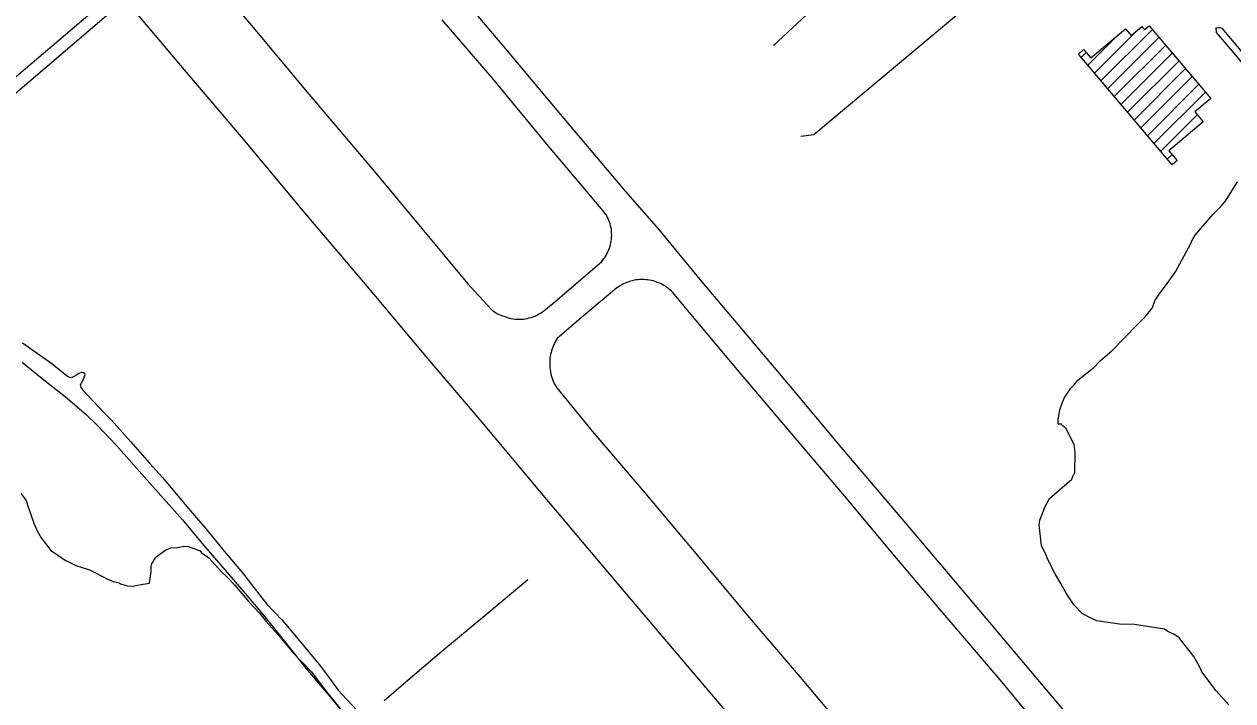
# Model space of a CAD drawing. Extents: x 3683613 to 3738215, y 469626 to 495384.
# Drawn here: x 3693268 to 3696220, y 481261 to 482916 of the extents above; entities that cross this region are included whole.
import ezdxf

# ---------------------------------------------------------------- set-up
doc = ezdxf.new("R2010")
doc.units = 0
for name, color, linetype in [('V-BLDG-OTLN', 7, 'Continuous'), ('V-GRID-MAJR', 7, 'Continuous'), ('V-ROAD-CNTR', 7, 'Continuous'), ('V-RUNW-EDGE', 7, 'Continuous'), ('V-SITE-VEGE', 7, 'Continuous'), ('V-TOPO-SHOR', 7, 'Continuous')]:
    doc.layers.add(name, color=color, linetype=linetype)

msp = doc.modelspace()

# ---------------------------------------------------------------- linework, layer by layer
at = {"layer": 'V-BLDG-OTLN'}
for p, q in [((3695865.9, 482815.4), (3695939.3, 482888.8)), ((3695882.1, 482796.3), (3695983.1, 482897.2)), ((3695898.3, 482777.1), (3696024.1, 482902.9)), ((3695914.5, 482757.9), (3696040.3, 482883.7)), ((3695849.7, 482834.6), (3695861.8, 482846.6)), ((3695930.7, 482738.8), (3696056.5, 482864.6)), ((3695946.9, 482719.6), (3696072.7, 482845.4)), ((3695963.1, 482700.4), (3696088.9, 482826.2)), ((3695979.3, 482681.3), (3696105.1, 482807.1)), ((3695995.4, 482662.1), (3696121.2, 482787.9)), ((3696011.6, 482642.9), (3696137.4, 482768.7)), ((3696027.8, 482623.8), (3696153.6, 482749.6)), ((3696044, 482604.6), (3696133.4, 482694)), ((3696060.2, 482585.4), (3696071.9, 482597.1))]:
    msp.add_line(p, q, dxfattribs=at)
msp.add_lwpolyline([(3695843, 482842.6), (3695855.6, 482853.9), (3695873.3, 482833), (3695958, 482904.6), (3695972.1, 482887.9), (3695998.4, 482910.2), (3696005, 482902.4), (3696016.4, 482912), (3696166.6, 482734.1), (3696127.5, 482701), (3696148.1, 482676.6), (3696064.4, 482605.9), (3696084.4, 482582.3), (3696071.8, 482571.7)], close=True, dxfattribs=at)
at = {"layer": 'V-GRID-MAJR'}
msp.add_spline([(3687787.4, 481100.8), (3693072.3, 481160.4), (3698357.2, 481220.7), (3703642.1, 481281.8), (3708927, 481343.7), (3714211.8, 481406.4), (3719496.7, 481469.8)], degree=3, dxfattribs=at)
at = {"layer": 'V-ROAD-CNTR'}
for points in [[(3695164.9, 482641.5), (3695197.3, 482646.3), (3695560.8, 482951), (3695388.6, 483158.8)], [(3695101.3, 482866), (3695098.3, 482863.8), (3695178.7, 482938.6), (3695114.1, 483017), (3695136.5, 483037.1)], [(3693488.6, 482991.9), (3693069.2, 482635)], [(3693508.1, 482969.1), (3693088.6, 482612.1)]]:
    msp.add_lwpolyline(points, dxfattribs=at)
at = {"layer": 'V-RUNW-EDGE'}
for points in [[(3694984.3, 481234), (3694828.8, 481417.3), (3694680.1, 481593.4), (3694531.9, 481769.1), (3694385.9, 481943.2), (3694250.2, 482103.2), (3694105.8, 482275.3), (3693958.3, 482449), (3693798.6, 482639.9), (3693668.7, 482793.5), (3693500.2, 482994.1), (3693401.1, 483110.4), (3693268.1, 483268)], [(3693650.3, 483117.2), (3693823.4, 482912.4), (3693959, 482749.5), (3694122.7, 482556.1), (3694352.1, 482280.9)], [(3694302.8, 483022.5), (3694444.1, 482855.2), (3694577.4, 482695.6), (3694736, 482507.3), (3694817.3, 482414.5), (3694922.2, 482286.8), (3695038.2, 482149.3), (3695139.4, 482029.9), (3695263.1, 481882), (3695398.3, 481722.7), (3695516.3, 481583.2), (3695638.9, 481437.3), (3695764.9, 481287.4), (3695896.7, 481132.1)], [(3694352.1, 482280.9), (3694368.9, 482262), (3694409.6, 482218.2), (3694413.2, 482215.2), (3694416.7, 482212.5), (3694420.4, 482210.1), (3694424.2, 482207.8), (3694428.1, 482205.8), (3694432.2, 482204.1), (3694436.4, 482202.6), (3694439.9, 482201.5), (3694443.8, 482200), (3694448.5, 482198.5), (3694453.2, 482197.2), (3694458, 482196.1), (3694462.9, 482195.3), (3694467.8, 482194.7), (3694472.7, 482194.4), (3694477.6, 482194.3), (3694482.5, 482194.4), (3694487.4, 482194.8), (3694492.3, 482195.5), (3694497.1, 482196.3), (3694501.9, 482197.5), (3694506.6, 482198.8), (3694511.3, 482200.4), (3694515.9, 482202.2), (3694520.3, 482204.3), (3694524.7, 482206.5), (3694529, 482209), (3694533.1, 482211.7), (3694537.1, 482214.6), (3694559.2, 482232.7), (3694677.9, 482334.8), (3694681.3, 482338.8), (3694684.2, 482342.5), (3694686.9, 482346.4), (3694689.4, 482350.3), (3694691.7, 482354.4), (3694693.8, 482358.6), (3694695.7, 482362.9), (3694697.5, 482367.5), (3694698.9, 482371.7), (3694700.2, 482376.2), (3694701.2, 482380.8), (3694702.1, 482385.4), (3694702.7, 482390), (3694703, 482394.7), (3694703.2, 482399.4), (3694703.1, 482404.1), (3694702.8, 482408.8), (3694702.3, 482413.4), (3694701.5, 482418.1), (3694700.5, 482422.7), (3694699.3, 482427.2), (3694697.9, 482431.7), (3694696.3, 482436.1), (3694694.4, 482440.4), (3694692.4, 482444.6), (3694689.8, 482449.3), (3694681.4, 482459.8), (3694651.5, 482495.8), (3694544.9, 482622.5), (3694411.4, 482784.1), (3694289.4, 482926.6)], [(3694772.2, 482291.2), (3694767.6, 482290.9), (3694763, 482290.3), (3694758.4, 482289.5), (3694753.8, 482288.5), (3694749.3, 482287.4), (3694744.9, 482286), (3694740.5, 482284.4), (3694736.2, 482282.6), (3694732, 482280.7), (3694727.8, 482278.5), (3694723.8, 482276.2), (3694719.9, 482273.6), (3694716.1, 482270.9), (3694634.5, 482202.6), (3694570.2, 482147.2), (3694567.6, 482143.2), (3694565.3, 482139.1), (3694563.1, 482134.9), (3694561.1, 482130.6), (3694559.3, 482126.3), (3694557.7, 482121.8), (3694556.2, 482117.3), (3694555, 482112.8), (3694553.9, 482108.1), (3694553.1, 482103.5), (3694552.4, 482098.8), (3694552, 482094.1), (3694551.7, 482089.4), (3694551.7, 482084.6), (3694551.9, 482079.9), (3694552.2, 482075.2), (3694552.8, 482070.5), (3694553.6, 482065.8), (3694554.5, 482061.2), (3694555.7, 482056.6), (3694557, 482052.1), (3694558.6, 482047.6), (3694560.3, 482043.2), (3694562.2, 482038.9), (3694564.3, 482034.7)], [(3695774.4, 481164.6), (3695651.9, 481312.4), (3695517.4, 481470), (3695394.5, 481615.5), (3695271.5, 481762.5), (3695137.1, 481920.5), (3695010.7, 482070.8), (3694888.1, 482216.6), (3694852.3, 482260), (3694848.9, 482263.3), (3694845.5, 482266.4), (3694841.9, 482269.4), (3694838.1, 482272.1), (3694834.3, 482274.8), (3694830.3, 482277.2), (3694826.2, 482279.5), (3694822.1, 482281.5), (3694817.8, 482283.4), (3694813.5, 482285.1), (3694809, 482286.6), (3694804.6, 482287.9), (3694800, 482289), (3694795.5, 482289.9), (3694790.9, 482290.6), (3694786.2, 482291), (3694781.6, 482291.3), (3694776.9, 482291.4), (3694772.2, 482291.2)], [(3694564.3, 482034.7), (3694566.6, 482030.5), (3694569.1, 482026.5), (3694655.7, 481920.5), (3694784, 481769.7), (3694912.7, 481617), (3695034.1, 481471.2), (3695163.2, 481319.6), (3695291.9, 481166.5)]]:
    msp.add_lwpolyline(points, dxfattribs=at)
at = {"layer": 'V-SITE-VEGE'}
for points in [[(3695841.5, 482045.3), (3695880.7, 482076.1), (3695896.2, 482092.4), (3695925.2, 482116.7), (3695987, 482180.4), (3696005.9, 482200), (3696023.1, 482221.2), (3696030.3, 482241.1), (3696040.7, 482255.9), (3696056.3, 482275.6), (3696080.5, 482310.1), (3696117.4, 482379.3), (3696120.9, 482387.6), (3696127.9, 482399.1), (3696172.7, 482451.5), (3696191.6, 482471.1), (3696201.9, 482482.5), (3696231.5, 482530.2)], [(3696210.8, 481252), (3696180, 481286.2), (3696144.3, 481332.2), (3696139.6, 481344), (3696125.2, 481369.5), (3696089.6, 481415.5), (3696076.5, 481424.2), (3696061.6, 481431.3), (3696053.4, 481436.5), (3695980.1, 481448.4), (3695943.4, 481449.3), (3695888.4, 481457.4), (3695868.6, 481466.3), (3695852.1, 481475), (3695832.6, 481495.6), (3695813.2, 481524.5), (3695805.3, 481539.7), (3695800.5, 481548.2), (3695787.6, 481570.3), (3695773.3, 481597.4), (3695766.9, 481610.9), (3695763.8, 481619.4), (3695752.7, 481641.4), (3695747.3, 481691.7), (3695749.2, 481703.3), (3695761.8, 481736.4), (3695772.3, 481756.2), (3695827, 481803.3), (3695828.8, 481808.3), (3695834.1, 481819.8), (3695835.3, 481868.3), (3695832.5, 481888.4), (3695827.7, 481896.9), (3695813.4, 481927.3), (3695810.2, 481930.8), (3695803.6, 481934.3), (3695802, 481937.7), (3695793.6, 481937.9), (3695793.9, 481947.9), (3695797.8, 481972.9), (3695803.3, 481989.5), (3695808.6, 482001), (3695824.3, 482025.7), (3695832.8, 482033.8), (3695841.5, 482045.3)], [(3693260.2, 481768.1), (3693273.1, 481751), (3693277.8, 481735.9), (3693291.8, 481695.4), (3693299.7, 481676.8), (3693309.3, 481659.8), (3693333.6, 481629.1), (3693346.7, 481620.4), (3693353.3, 481615.3), (3693369.7, 481604.8), (3693394.5, 481592.5), (3693427.6, 481581.6), (3693472.2, 481558.8), (3693485.4, 481553.4), (3693500.4, 481549.7), (3693503.7, 481547.9), (3693520.3, 481542.5), (3693535.3, 481542.1), (3693548.7, 481545.1), (3693573.9, 481549.5), (3693578, 481577.8), (3693578.3, 481589.5), (3693580.1, 481596.1), (3693588.9, 481611), (3693594, 481615.9), (3693614.4, 481630.4), (3693626.2, 481635.1), (3693643, 481636.3), (3693658.1, 481639.3), (3693669.8, 481639), (3693698, 481628.3), (3693701.2, 481623.2), (3693712.7, 481616.2), (3693719.2, 481611), (3693750.1, 481576.8), (3693763.2, 481564.8), (3693782.7, 481544.2), (3693816.8, 481503.2), (3693842.9, 481475.8), (3693859.1, 481455.3), (3693888.3, 481422.8), (3693925.6, 481378.4), (3693969.6, 481332.2), (3694003.6, 481287.9), (3694045.7, 481235)]]:
    msp.add_lwpolyline(points, dxfattribs=at)
at = {"layer": 'V-TOPO-SHOR'}
for points in [[(3696178.7, 482906.6), (3696188.7, 482907.4), (3696193.7, 482905.8), (3696261, 482825.5), (3696358.5, 482709.1), (3696413.9, 482646), (3696433, 482630.4), (3696500.4, 482592.5), (3696515.4, 482584.1), (3696659.7, 482521.3), (3696809.2, 482453.2), (3696986.2, 482378.4), (3697121.4, 482318.6)], [(3696178.7, 482906.6), (3696179.5, 482895.5), (3696218.8, 482849.6), (3696274.7, 482782.4), (3696362.4, 482675.9), (3696383.5, 482647.9), (3696399, 482628.9), (3696410.9, 482619.5), (3696432.7, 482608), (3696572.7, 482541), (3696716.1, 482476.2), (3696846, 482417.1), (3697018.7, 482343.7), (3697201.2, 482264.6)], [(3693264.3, 482136.7), (3693335.9, 482085.8), (3693365.7, 482061.7), (3693374, 482054.8), (3693378.7, 482052.5), (3693383.6, 482052.2), (3693390, 482054.8), (3693395.6, 482058.8), (3693400.8, 482062), (3693408.2, 482065.2), (3693409.8, 482065.1), (3693413.1, 482063.9), (3693415.6, 482060.6), (3693415.9, 482057.7), (3693414.2, 482052.2), (3693410.6, 482044), (3693406.5, 482036.8), (3693404.9, 482033.7), (3693406.3, 482027.3), (3693411.2, 482020.7), (3693437.8, 481993.1), (3693460.9, 481967.7), (3693480.5, 481948.6), (3693528.9, 481894.9), (3693573.8, 481842.2), (3693605.7, 481807.2), (3693669.5, 481731.3), (3693713.1, 481680.5), (3693756.2, 481627.2), (3693801.2, 481574.2), (3693842.5, 481520.2), (3693860.7, 481498), (3693897.1, 481459.2), (3693937.5, 481412.1), (3693988.9, 481349.9), (3694011.1, 481320.5), (3694034.7, 481287.9), (3694056.6, 481264.7), (3694080.4, 481238.7)], [(3693263.5, 482089.4), (3693308.2, 482052.7), (3693369.2, 482004.7), (3693419.9, 481961.3), (3693445.4, 481936), (3693493.9, 481885.3), (3693555.8, 481815.6), (3693655, 481704.3), (3693707.1, 481641.2), (3693798.9, 481534.3), (3693848.2, 481475.7), (3693896.9, 481416.4), (3693956.3, 481341.7), (3694010.1, 481278.1), (3694042.6, 481238.3)], [(3694498.5, 481557.1), (3694398.3, 481473.3), (3694288.6, 481382.3), (3694200.6, 481307.1), (3694147.5, 481261.8)]]:
    msp.add_lwpolyline(points, dxfattribs=at)

doc.saveas('drawing.dxf')
